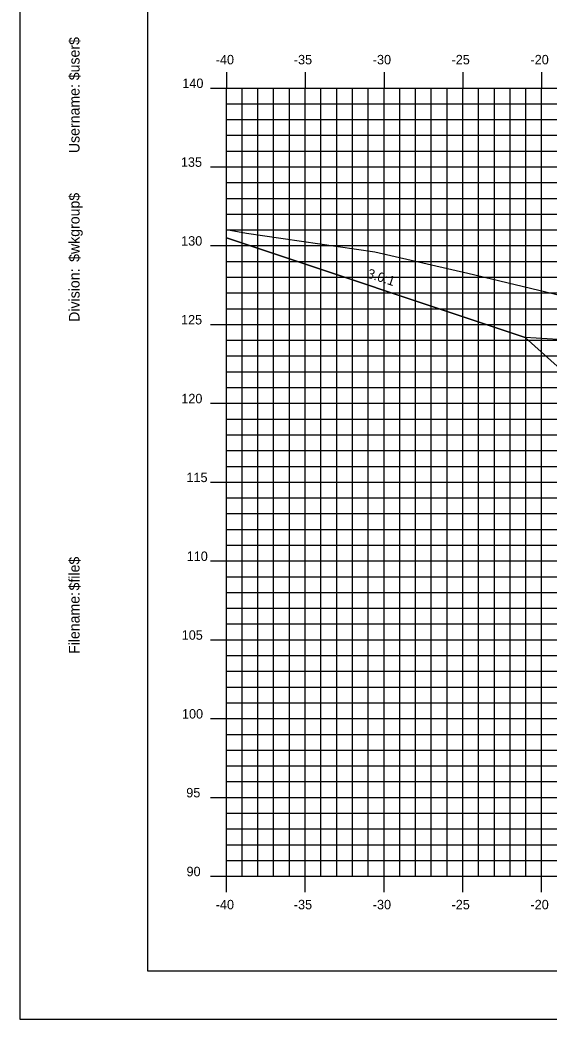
# Model space of a CAD drawing. Extents: x 850598 to 870284, y 366541 to 366651.
# Drawn here: x 866342.5 to 866376.1, y 366541.2 to 366604.5 of the extents above; entities that cross this region are included whole.
import ezdxf

# ---------------------------------------------------------------- set-up
doc = ezdxf.new("R2010")
doc.units = 0
for name, color, linetype in [('ANNOTATION', 7, 'Continuous'), ('BORDER', 7, 'Continuous'), ('D_Roadway_Berm', 7, 'Continuous'), ('D_Roadway_Centerline', 7, 'Continuous'), ('D_Roadway_SlopeLines', 7, 'Continuous'), ('H_V ANNOTATION', 7, 'Continuous'), ('MAJOR', 7, 'Continuous'), ('MINOR', 7, 'Continuous'), ('PLOT BOUNDARY', 7, 'Continuous'), ('S_Roadway_Centerline', 7, 'Continuous')]:
    doc.layers.add(name, color=color, linetype=linetype)

msp = doc.modelspace()

# ---------------------------------------------------------------- linework, layer by layer
at = {"layer": 'BORDER'}
for p, q in [((866350.612, 366649.225), (866350.612, 366544.225)), ((866350.612, 366544.225), (866510.612, 366544.225))]:
    msp.add_line(p, q, dxfattribs=at)
at = {"layer": 'D_Roadway_Berm'}
msp.add_lwpolyline([(866378.066, 366584.196), (866374.566, 366584.406)], dxfattribs=at)
at = {"layer": 'D_Roadway_Centerline'}
msp.add_lwpolyline([(866355.612, 366590.725), (866374.566, 366584.406), (866377.612, 366581.678), (866378.066, 366584.196), (866378.157, 366584.198), (866378.235, 366584.152), (866378.605, 366583.765), (866378.612, 366583.598), (866384.612, 366583.958), (866395.612, 366584.398), (866406.612, 366584.838), (866410.612, 366584.678), (866412.612, 366584.598), (866419.007, 366582.466), (866465.574, 366568.225), (866475.332, 366565.241), (866485.194, 366562.225), (866489.194, 366562.225)], dxfattribs=at)
at = {"layer": 'D_Roadway_SlopeLines'}
msp.add_lwpolyline([(866374.566, 366584.406), (866355.612, 366590.725)], dxfattribs=at)
at = {"layer": 'MAJOR'}
for p, q in [((866355.612, 366601.227), (866355.612, 366600.225)), ((866355.612, 366601.227), (866355.612, 366600.225)), ((866360.612, 366601.227), (866360.612, 366600.225)), ((866360.612, 366601.227), (866360.612, 366600.225)), ((866365.612, 366601.227), (866365.612, 366600.225)), ((866365.612, 366601.227), (866365.612, 366600.225)), ((866370.612, 366601.227), (866370.612, 366600.225)), ((866370.612, 366601.227), (866370.612, 366600.225)), ((866375.612, 366601.227), (866375.612, 366600.225)), ((866375.612, 366601.227), (866375.612, 366600.225)), ((866354.61, 366600.225), (866355.612, 366600.225)), ((866354.61, 366600.225), (866355.612, 366600.225)), ((866355.612, 366600.225), (866495.612, 366600.225)), ((866355.612, 366550.225), (866355.612, 366600.225)), ((866355.612, 366550.225), (866355.612, 366600.225)), ((866355.612, 366600.225), (866495.612, 366600.225)), ((866355.612, 366600.225), (866495.612, 366600.225)), ((866355.612, 366550.225), (866355.612, 366600.225)), ((866355.612, 366550.225), (866355.612, 366600.225)), ((866355.612, 366600.225), (866495.612, 366600.225)), ((866360.612, 366550.225), (866360.612, 366600.225)), ((866360.612, 366550.225), (866360.612, 366600.225)), ((866365.612, 366550.225), (866365.612, 366600.225)), ((866365.612, 366550.225), (866365.612, 366600.225)), ((866370.612, 366550.225), (866370.612, 366600.225)), ((866370.612, 366550.225), (866370.612, 366600.225)), ((866375.612, 366550.225), (866375.612, 366600.225)), ((866375.612, 366550.225), (866375.612, 366600.225)), ((866354.61, 366595.225), (866355.612, 366595.225)), ((866354.61, 366595.225), (866355.612, 366595.225)), ((866355.612, 366595.225), (866495.612, 366595.225)), ((866355.612, 366595.225), (866495.612, 366595.225)), ((866354.61, 366590.225), (866355.612, 366590.225)), ((866354.61, 366590.225), (866355.612, 366590.225)), ((866355.612, 366590.225), (866495.612, 366590.225)), ((866355.612, 366590.225), (866495.612, 366590.225)), ((866354.61, 366585.225), (866355.612, 366585.225)), ((866354.61, 366585.225), (866355.612, 366585.225)), ((866355.612, 366585.225), (866495.612, 366585.225)), ((866355.612, 366585.225), (866495.612, 366585.225)), ((866354.61, 366580.225), (866355.612, 366580.225)), ((866354.61, 366580.225), (866355.612, 366580.225)), ((866355.612, 366580.225), (866495.612, 366580.225)), ((866355.612, 366580.225), (866495.612, 366580.225)), ((866354.61, 366575.225), (866355.612, 366575.225)), ((866354.61, 366575.225), (866355.612, 366575.225)), ((866355.612, 366575.225), (866495.612, 366575.225)), ((866355.612, 366575.225), (866495.612, 366575.225)), ((866354.61, 366570.225), (866355.612, 366570.225)), ((866354.61, 366570.225), (866355.612, 366570.225)), ((866355.612, 366570.225), (866495.612, 366570.225)), ((866355.612, 366570.225), (866495.612, 366570.225)), ((866354.61, 366565.225), (866355.612, 366565.225)), ((866354.61, 366565.225), (866355.612, 366565.225)), ((866355.612, 366565.225), (866495.612, 366565.225)), ((866355.612, 366565.225), (866495.612, 366565.225)), ((866354.61, 366560.225), (866355.612, 366560.225)), ((866354.61, 366560.225), (866355.612, 366560.225)), ((866355.612, 366560.225), (866495.612, 366560.225)), ((866355.612, 366560.225), (866495.612, 366560.225)), ((866354.61, 366555.225), (866355.612, 366555.225)), ((866354.61, 366555.225), (866355.612, 366555.225)), ((866355.612, 366555.225), (866495.612, 366555.225)), ((866355.612, 366555.225), (866495.612, 366555.225)), ((866354.61, 366550.225), (866355.612, 366550.225)), ((866354.61, 366550.225), (866355.612, 366550.225)), ((866355.612, 366550.225), (866495.612, 366550.225)), ((866355.612, 366550.225), (866495.612, 366550.225)), ((866355.612, 366549.223), (866355.612, 366550.225)), ((866355.612, 366550.225), (866495.612, 366550.225)), ((866355.612, 366550.225), (866495.612, 366550.225)), ((866355.612, 366549.223), (866355.612, 366550.225)), ((866360.612, 366549.223), (866360.612, 366550.225)), ((866360.612, 366549.223), (866360.612, 366550.225)), ((866365.612, 366549.223), (866365.612, 366550.225)), ((866365.612, 366549.223), (866365.612, 366550.225)), ((866370.612, 366549.223), (866370.612, 366550.225)), ((866370.612, 366549.223), (866370.612, 366550.225)), ((866375.612, 366549.223), (866375.612, 366550.225)), ((866375.612, 366549.223), (866375.612, 366550.225))]:
    msp.add_line(p, q, dxfattribs=at)
at = {"layer": 'MINOR'}
for p, q in [((866356.612, 366550.225), (866356.612, 366600.225)), ((866356.612, 366550.225), (866356.612, 366600.225)), ((866357.612, 366550.225), (866357.612, 366600.225)), ((866357.612, 366550.225), (866357.612, 366600.225)), ((866358.612, 366550.225), (866358.612, 366600.225)), ((866358.612, 366550.225), (866358.612, 366600.225)), ((866359.612, 366550.225), (866359.612, 366600.225)), ((866359.612, 366550.225), (866359.612, 366600.225)), ((866361.612, 366550.225), (866361.612, 366600.225)), ((866361.612, 366550.225), (866361.612, 366600.225)), ((866362.612, 366550.225), (866362.612, 366600.225)), ((866362.612, 366550.225), (866362.612, 366600.225)), ((866363.612, 366550.225), (866363.612, 366600.225)), ((866363.612, 366550.225), (866363.612, 366600.225)), ((866364.612, 366550.225), (866364.612, 366600.225)), ((866364.612, 366550.225), (866364.612, 366600.225)), ((866366.612, 366550.225), (866366.612, 366600.225)), ((866366.612, 366550.225), (866366.612, 366600.225)), ((866367.612, 366550.225), (866367.612, 366600.225)), ((866367.612, 366550.225), (866367.612, 366600.225)), ((866368.612, 366550.225), (866368.612, 366600.225)), ((866368.612, 366550.225), (866368.612, 366600.225)), ((866369.612, 366550.225), (866369.612, 366600.225)), ((866369.612, 366550.225), (866369.612, 366600.225)), ((866371.612, 366550.225), (866371.612, 366600.225)), ((866371.612, 366550.225), (866371.612, 366600.225)), ((866372.612, 366550.225), (866372.612, 366600.225)), ((866372.612, 366550.225), (866372.612, 366600.225)), ((866373.612, 366550.225), (866373.612, 366600.225)), ((866373.612, 366550.225), (866373.612, 366600.225)), ((866374.612, 366550.225), (866374.612, 366600.225)), ((866374.612, 366550.225), (866374.612, 366600.225)), ((866355.612, 366599.225), (866495.612, 366599.225)), ((866355.612, 366599.225), (866356.614, 366599.225)), ((866355.612, 366599.225), (866495.612, 366599.225)), ((866355.612, 366599.225), (866356.614, 366599.225)), ((866355.612, 366598.225), (866495.612, 366598.225)), ((866355.612, 366598.225), (866356.614, 366598.225)), ((866355.612, 366598.225), (866495.612, 366598.225)), ((866355.612, 366598.225), (866356.614, 366598.225)), ((866355.612, 366597.225), (866495.612, 366597.225)), ((866355.612, 366597.225), (866356.614, 366597.225)), ((866355.612, 366597.225), (866495.612, 366597.225)), ((866355.612, 366597.225), (866356.614, 366597.225)), ((866355.612, 366596.225), (866495.612, 366596.225)), ((866355.612, 366596.225), (866356.614, 366596.225)), ((866355.612, 366596.225), (866495.612, 366596.225)), ((866355.612, 366596.225), (866356.614, 366596.225)), ((866355.612, 366594.225), (866495.612, 366594.225)), ((866355.612, 366594.225), (866356.614, 366594.225)), ((866355.612, 366594.225), (866495.612, 366594.225)), ((866355.612, 366594.225), (866356.614, 366594.225)), ((866355.612, 366593.225), (866495.612, 366593.225)), ((866355.612, 366593.225), (866356.614, 366593.225)), ((866355.612, 366593.225), (866495.612, 366593.225)), ((866355.612, 366593.225), (866356.614, 366593.225)), ((866355.612, 366592.225), (866495.612, 366592.225)), ((866355.612, 366592.225), (866356.614, 366592.225)), ((866355.612, 366592.225), (866495.612, 366592.225)), ((866355.612, 366592.225), (866356.614, 366592.225)), ((866355.612, 366591.225), (866495.612, 366591.225)), ((866355.612, 366591.225), (866356.614, 366591.225)), ((866355.612, 366591.225), (866495.612, 366591.225)), ((866355.612, 366591.225), (866356.614, 366591.225)), ((866355.612, 366589.225), (866495.612, 366589.225)), ((866355.612, 366589.225), (866356.614, 366589.225)), ((866355.612, 366589.225), (866495.612, 366589.225)), ((866355.612, 366589.225), (866356.614, 366589.225)), ((866355.612, 366588.225), (866495.612, 366588.225)), ((866355.612, 366588.225), (866356.614, 366588.225)), ((866355.612, 366588.225), (866495.612, 366588.225)), ((866355.612, 366588.225), (866356.614, 366588.225)), ((866355.612, 366587.225), (866495.612, 366587.225)), ((866355.612, 366587.225), (866356.614, 366587.225)), ((866355.612, 366587.225), (866495.612, 366587.225)), ((866355.612, 366587.225), (866356.614, 366587.225)), ((866355.612, 366586.225), (866495.612, 366586.225)), ((866355.612, 366586.225), (866356.614, 366586.225)), ((866355.612, 366586.225), (866495.612, 366586.225)), ((866355.612, 366586.225), (866356.614, 366586.225)), ((866355.612, 366584.225), (866495.612, 366584.225)), ((866355.612, 366584.225), (866356.614, 366584.225)), ((866355.612, 366584.225), (866495.612, 366584.225)), ((866355.612, 366584.225), (866356.614, 366584.225)), ((866355.612, 366583.225), (866495.612, 366583.225)), ((866355.612, 366583.225), (866356.614, 366583.225)), ((866355.612, 366583.225), (866495.612, 366583.225)), ((866355.612, 366583.225), (866356.614, 366583.225)), ((866355.612, 366582.225), (866495.612, 366582.225)), ((866355.612, 366582.225), (866356.614, 366582.225)), ((866355.612, 366582.225), (866495.612, 366582.225)), ((866355.612, 366582.225), (866356.614, 366582.225)), ((866355.612, 366581.225), (866495.612, 366581.225)), ((866355.612, 366581.225), (866356.614, 366581.225)), ((866355.612, 366581.225), (866495.612, 366581.225)), ((866355.612, 366581.225), (866356.614, 366581.225)), ((866355.612, 366579.225), (866495.612, 366579.225)), ((866355.612, 366579.225), (866356.614, 366579.225)), ((866355.612, 366579.225), (866495.612, 366579.225)), ((866355.612, 366579.225), (866356.614, 366579.225)), ((866355.612, 366578.225), (866495.612, 366578.225)), ((866355.612, 366578.225), (866356.614, 366578.225)), ((866355.612, 366578.225), (866495.612, 366578.225)), ((866355.612, 366578.225), (866356.614, 366578.225)), ((866355.612, 366577.225), (866495.612, 366577.225)), ((866355.612, 366577.225), (866356.614, 366577.225)), ((866355.612, 366577.225), (866495.612, 366577.225)), ((866355.612, 366577.225), (866356.614, 366577.225)), ((866355.612, 366576.225), (866495.612, 366576.225)), ((866355.612, 366576.225), (866356.614, 366576.225)), ((866355.612, 366576.225), (866495.612, 366576.225)), ((866355.612, 366576.225), (866356.614, 366576.225)), ((866355.612, 366574.225), (866495.612, 366574.225)), ((866355.612, 366574.225), (866356.614, 366574.225)), ((866355.612, 366574.225), (866495.612, 366574.225)), ((866355.612, 366574.225), (866356.614, 366574.225)), ((866355.612, 366573.225), (866495.612, 366573.225)), ((866355.612, 366573.225), (866356.614, 366573.225)), ((866355.612, 366573.225), (866495.612, 366573.225)), ((866355.612, 366573.225), (866356.614, 366573.225)), ((866355.612, 366572.225), (866495.612, 366572.225)), ((866355.612, 366572.225), (866356.614, 366572.225)), ((866355.612, 366572.225), (866495.612, 366572.225)), ((866355.612, 366572.225), (866356.614, 366572.225)), ((866355.612, 366571.225), (866495.612, 366571.225)), ((866355.612, 366571.225), (866356.614, 366571.225)), ((866355.612, 366571.225), (866495.612, 366571.225)), ((866355.612, 366571.225), (866356.614, 366571.225)), ((866355.612, 366569.225), (866495.612, 366569.225)), ((866355.612, 366569.225), (866356.614, 366569.225)), ((866355.612, 366569.225), (866495.612, 366569.225)), ((866355.612, 366569.225), (866356.614, 366569.225)), ((866355.612, 366568.225), (866495.612, 366568.225)), ((866355.612, 366568.225), (866356.614, 366568.225)), ((866355.612, 366568.225), (866495.612, 366568.225)), ((866355.612, 366568.225), (866356.614, 366568.225)), ((866355.612, 366567.225), (866495.612, 366567.225)), ((866355.612, 366567.225), (866356.614, 366567.225)), ((866355.612, 366567.225), (866495.612, 366567.225)), ((866355.612, 366567.225), (866356.614, 366567.225)), ((866355.612, 366566.225), (866495.612, 366566.225)), ((866355.612, 366566.225), (866356.614, 366566.225)), ((866355.612, 366566.225), (866495.612, 366566.225)), ((866355.612, 366566.225), (866356.614, 366566.225)), ((866355.612, 366564.225), (866495.612, 366564.225)), ((866355.612, 366564.225), (866356.614, 366564.225)), ((866355.612, 366564.225), (866495.612, 366564.225)), ((866355.612, 366564.225), (866356.614, 366564.225)), ((866355.612, 366563.225), (866495.612, 366563.225)), ((866355.612, 366563.225), (866356.614, 366563.225)), ((866355.612, 366563.225), (866495.612, 366563.225)), ((866355.612, 366563.225), (866356.614, 366563.225)), ((866355.612, 366562.225), (866495.612, 366562.225)), ((866355.612, 366562.225), (866356.614, 366562.225)), ((866355.612, 366562.225), (866495.612, 366562.225)), ((866355.612, 366562.225), (866356.614, 366562.225)), ((866355.612, 366561.225), (866495.612, 366561.225)), ((866355.612, 366561.225), (866356.614, 366561.225)), ((866355.612, 366561.225), (866495.612, 366561.225)), ((866355.612, 366561.225), (866356.614, 366561.225)), ((866355.612, 366559.225), (866495.612, 366559.225)), ((866355.612, 366559.225), (866356.614, 366559.225)), ((866355.612, 366559.225), (866495.612, 366559.225)), ((866355.612, 366559.225), (866356.614, 366559.225)), ((866355.612, 366558.225), (866495.612, 366558.225)), ((866355.612, 366558.225), (866356.614, 366558.225)), ((866355.612, 366558.225), (866495.612, 366558.225)), ((866355.612, 366558.225), (866356.614, 366558.225)), ((866355.612, 366557.225), (866495.612, 366557.225)), ((866355.612, 366557.225), (866356.614, 366557.225)), ((866355.612, 366557.225), (866495.612, 366557.225)), ((866355.612, 366557.225), (866356.614, 366557.225)), ((866355.612, 366556.225), (866495.612, 366556.225)), ((866355.612, 366556.225), (866356.614, 366556.225)), ((866355.612, 366556.225), (866495.612, 366556.225)), ((866355.612, 366556.225), (866356.614, 366556.225)), ((866355.612, 366554.225), (866495.612, 366554.225)), ((866355.612, 366554.225), (866356.614, 366554.225)), ((866355.612, 366554.225), (866495.612, 366554.225)), ((866355.612, 366554.225), (866356.614, 366554.225)), ((866355.612, 366553.225), (866495.612, 366553.225)), ((866355.612, 366553.225), (866356.614, 366553.225)), ((866355.612, 366553.225), (866495.612, 366553.225)), ((866355.612, 366553.225), (866356.614, 366553.225)), ((866355.612, 366552.225), (866495.612, 366552.225)), ((866355.612, 366552.225), (866356.614, 366552.225)), ((866355.612, 366552.225), (866495.612, 366552.225)), ((866355.612, 366552.225), (866356.614, 366552.225)), ((866355.612, 366551.225), (866495.612, 366551.225)), ((866355.612, 366551.225), (866356.614, 366551.225)), ((866355.612, 366551.225), (866495.612, 366551.225)), ((866355.612, 366551.225), (866356.614, 366551.225))]:
    msp.add_line(p, q, dxfattribs=at)
at = {"layer": 'PLOT BOUNDARY'}
msp.add_lwpolyline([(866342.519, 366541.166), (866512.519, 366541.166), (866512.519, 366651.166), (866342.519, 366651.166)], close=True, dxfattribs=at)
at = {"layer": 'S_Roadway_Centerline'}
msp.add_lwpolyline([(866355.612, 366591.24), (866356.886, 366591.009), (866365.037, 366589.824), (866370.929, 366588.48), (866379.933, 366586.319), (866381.381, 366586.075), (866386.258, 366584.266), (866391.595, 366582.821), (866393.545, 366582.564), (866396.94, 366582.082), (866398.334, 366582.028), (866399.183, 366582.013), (866399.685, 366581.557), (866399.847, 366581.421), (866404.641, 366581.562), (866408.499, 366581.721), (866416.958, 366581.919), (866420.574, 366581.954)], dxfattribs=at)

# ---------------------------------------------------------------- texts
at = {"layer": 'ANNOTATION'}
msp.add_text('3.0:1', height=0.6, rotation=341.56507, dxfattribs=at).set_placement((866364.495, 366588.218))
at = {"layer": 'BORDER'}
for s, p in [('$user$', (866346.297, 366600.717)), ('Username:', (866346.297, 366596.093)), ('$wkgroup$', (866346.297, 366589.195)), ('Division:', (866346.297, 366585.391)), ('$file$', (866346.297, 366568.351)), ('Filename:', (866346.297, 366564.324))]:
    msp.add_text(s, height=0.6696, rotation=90, dxfattribs=at).set_placement(p)
at = {"layer": 'H_V ANNOTATION'}
for s, p in [('-40', (866354.937, 366601.725)), ('-35', (866359.892, 366601.725)), ('-30', (866364.9, 366601.725)), ('-25', (866369.897, 366601.725)), ('-20', (866374.905, 366601.725)), ('140', (866352.817, 366600.225)), ('135', (866352.726, 366595.225)), ('130', (866352.742, 366590.225)), ('125', (866352.736, 366585.225)), ('120', (866352.752, 366580.225)), ('115', (866353.079, 366575.225)), ('110', (866353.095, 366570.225)), ('105', (866352.779, 366565.225)), ('100', (866352.795, 366560.225)), ('95', (866353.068, 366555.225)), ('90', (866353.084, 366550.225)), ('-40', (866354.937, 366548.125)), ('-35', (866359.892, 366548.125)), ('-30', (866364.9, 366548.125)), ('-25', (866369.897, 366548.125)), ('-20', (866374.905, 366548.125))]:
    msp.add_text(s, height=0.6, dxfattribs=at).set_placement(p)

doc.saveas('drawing.dxf')
